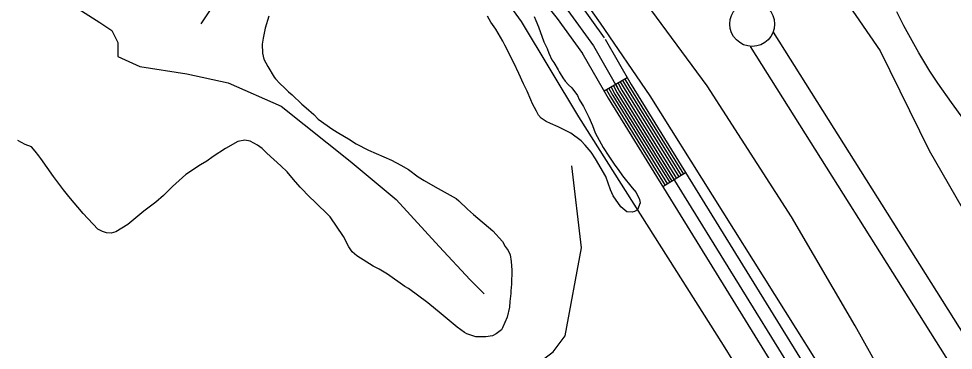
# Model space of a CAD drawing. Extents: x 3161665 to 3199565, y 885729 to 911164.
# Drawn here: x 3172195 to 3173239, y 904720 to 905091 of the extents above; entities that cross this region are included whole.
import ezdxf

# ---------------------------------------------------------------- set-up
doc = ezdxf.new("R2010")
doc.units = 0
for name, color, linetype in [('V-LEVE-TOET', 7, 'Continuous'), ('V-ROAD-CNTR', 7, 'Continuous'), ('V-SITE-VEGE', 7, 'Continuous'), ('V-SURV-LINE', 7, 'Continuous'), ('V-TOPO-SHOR', 7, 'Continuous')]:
    doc.layers.add(name, color=color, linetype=linetype)

msp = doc.modelspace()

# ---------------------------------------------------------------- linework, layer by layer
at = {"layer": 'V-LEVE-TOET'}
for points in [[(3173230.5, 904565), (3173129.1, 904747.2), (3173057.9, 904869.1), (3172963.8, 905015.7), (3172850.9, 905169.6), (3172773.3, 905260.1), (3172706.8, 905326.1), (3172578.8, 905443.6), (3172441.8, 905567.9), (3172295.6, 905702.2), (3172173.9, 905821)], [(3172529.3, 905786.4), (3172531.3, 905781.5), (3172531.4, 905768.5), (3172528.9, 905753.2), (3172526.2, 905732.1), (3172532.9, 905716.1), (3172545.6, 905698.2), (3172564.6, 905678.8), (3172610, 905628.6), (3172788.2, 905474.5), (3172938.4, 905328), (3173044.4, 905215.5), (3173079.4, 905167.6), (3173157, 905054.6), (3173211.7, 904943.1), (3173306.6, 904778.2), (3173401.4, 904667.1)]]:
    msp.add_lwpolyline(points, dxfattribs=at)
at = {"layer": 'V-ROAD-CNTR'}
for p, q in [((3172874.7, 905024.5), (3172848.7, 905009.6)), ((3172939.8, 904918.4), (3172914.3, 904902.7))]:
    msp.add_line(p, q, dxfattribs=at)
for points in [[(3171485.1, 906491), (3171511.5, 906466.1), (3171767.2, 906202.4), (3172729.8, 905213), (3172757.1, 905184.7), (3172794.3, 905142), (3172820.4, 905108.8), (3172848.9, 905069.2)], [(3171474.8, 906480.1), (3171501, 906455.4), (3171756.4, 906191.9), (3172719.1, 905202.5), (3172746, 905174.6), (3172782.8, 905132.4), (3172808.4, 905099.8), (3172836.8, 905060.4)], [(3171464.5, 906469.2), (3171490.4, 906444.7), (3171745.7, 906181.5), (3172708.3, 905192.1), (3172735, 905164.5), (3172771.2, 905122.8), (3172796.5, 905090.8), (3172824.6, 905051.6)], [(3172836.8, 905060.4), (3172866.1, 905009.4), (3173059.2, 904696.4)], [(3172849.8, 905067.9), (3172879, 905017), (3173071.9, 904704.3), (3173284.3, 904364.9), (3173315.3, 904307.5), (3173317.8, 904302.2)], [(3172823.8, 905052.9), (3172853.2, 905001.7), (3173046.5, 904688.4)], [(3172864.3, 905018.6), (3172868.7, 905010.9), (3172929.6, 904912.1)], [(3172866.9, 905020), (3172871.2, 905012.4), (3172932.2, 904913.7)], [(3172869.5, 905021.5), (3172873.8, 905014), (3172934.7, 904915.3)], [(3172872.1, 905023), (3172876.4, 905015.5), (3172937.3, 904916.8)], [(3172851.3, 905011.1), (3172855.8, 905003.2), (3172916.9, 904904.2)], [(3172853.9, 905012.6), (3172858.4, 905004.8), (3172919.4, 904905.8)], [(3172856.5, 905014.1), (3172860.9, 905006.3), (3172922, 904907.4)], [(3172859.1, 905015.6), (3172863.5, 905007.8), (3172924.5, 904909)], [(3172861.7, 905017.1), (3172866.1, 905009.4), (3172927.1, 904910.5)]]:
    msp.add_lwpolyline(points, dxfattribs=at)
at = {"layer": 'V-SITE-VEGE'}
for p, q in [((3173183.4, 905082.6), (3173175.6, 905098.4)), ((3173200.3, 905052.4), (3173183.4, 905082.6)), ((3173212.3, 905032), (3173200.3, 905052.4)), ((3173221.5, 905018.5), (3173212.3, 905032)), ((3173236.6, 904997.1), (3173221.5, 905018.5)), ((3173250.4, 904978.1), (3173236.6, 904997.1))]:
    msp.add_line(p, q, dxfattribs=at)
for points in [[(3172474.7, 905093.6), (3172470.3, 905080), (3172468.1, 905069), (3172467, 905062.2), (3172467.3, 905051.9), (3172469.1, 905045.5), (3172473.3, 905037.2), (3172480.4, 905025.1), (3172481.8, 905023.3), (3172486.7, 905018.3), (3172492.1, 905013.2), (3172496.3, 905008.9), (3172500.6, 905005.4), (3172511.2, 904995), (3172516.2, 904991), (3172524.7, 904983.5), (3172529.7, 904978.4), (3172546, 904966.9), (3172552.8, 904962.6), (3172563.4, 904956.2), (3172571.9, 904950.8), (3172585.8, 904943.5), (3172611.4, 904932.4), (3172621.7, 904926.9), (3172630.3, 904921.9), (3172641.3, 904914), (3172648, 904909.7), (3172660.1, 904902.5), (3172683.6, 904889.5), (3172686.8, 904887), (3172696.3, 904877.7), (3172703.1, 904871.9), (3172724.7, 904853.6), (3172735.4, 904841.5), (3172738.5, 904836.1), (3172741.7, 904831.4), (3172743.8, 904826.8), (3172745.2, 904819.3), (3172745.9, 904809.7), (3172745.4, 904794), (3172744.7, 904786.5), (3172744.7, 904783.6), (3172743.5, 904774.4), (3172743.2, 904768), (3172740.6, 904756.9), (3172735.5, 904745.2), (3172734.1, 904743), (3172728.4, 904738.4), (3172724.1, 904736.3), (3172716.9, 904734.9), (3172705.5, 904735), (3172695.6, 904738.3), (3172693.1, 904739.7), (3172684.6, 904745.8), (3172666.8, 904760.9), (3172651.9, 904773.1), (3172630.6, 904788.9), (3172626.3, 904791.4), (3172607.1, 904805.1), (3172597.6, 904810.5), (3172590.8, 904814.1), (3172572.7, 904825.6), (3172567.4, 904829.9), (3172563.8, 904835.6), (3172557.8, 904847.1), (3172543, 904869.3), (3172525.2, 904886.8), (3172520.6, 904890.8), (3172509.6, 904902.3), (3172502.2, 904910.9), (3172494.8, 904919.5), (3172488, 904926.3), (3172472.4, 904940.3), (3172467.1, 904945.6), (3172461.8, 904949.2), (3172453.6, 904953.6), (3172447.9, 904954.7), (3172440, 904953.3), (3172426.1, 904945.5), (3172412.5, 904936.7), (3172405.3, 904931.4), (3172398.2, 904927.1), (3172381.7, 904916.5), (3172367, 904903.1), (3172357, 904892.8), (3172348.4, 904885.7), (3172335.1, 904875.4), (3172317.2, 904860.5), (3172303.6, 904852.4), (3172298.6, 904851), (3172293.3, 904851.4), (3172289, 904852.9), (3172283.7, 904855.4), (3172267.4, 904872.9), (3172251.4, 904891.9), (3172245.4, 904899.4), (3172234.1, 904914.1), (3172219.9, 904934.2)], [(3172770.6, 905093), (3172772.7, 905088.7), (3172775.6, 905081.6), (3172781.5, 905064.8), (3172785.1, 905057.3), (3172787.2, 905051.9), (3172790.3, 905044.7), (3172792.5, 905041.5), (3172797.4, 905033.3), (3172798.5, 905031.2), (3172799.9, 905029.4), (3172802.7, 905024.4), (3172805.2, 905020.8), (3172809.1, 905016.5), (3172812.6, 905013.2), (3172819, 905004.6), (3172821.1, 905000.4), (3172825.7, 904992.5), (3172831.7, 904980.7), (3172835.9, 904971.4), (3172838.7, 904963.2), (3172847.9, 904946.7), (3172853.9, 904937.1), (3172860.6, 904927), (3172864.5, 904922), (3172869.5, 904914.9), (3172880.1, 904901.6), (3172884.7, 904896.2), (3172888.2, 904888.4), (3172888.9, 904884.8), (3172886, 904877), (3172882.8, 904875.2), (3172880, 904874.2), (3172874.2, 904874.6), (3172867.5, 904880.3), (3172859, 904892.5), (3172855.8, 904899.3), (3172850.6, 904914.3), (3172839.3, 904933.9), (3172834.3, 904941.5), (3172827.6, 904949.3), (3172823, 904954), (3172811.6, 904962.6), (3172797.4, 904969.8), (3172788.9, 904973.4), (3172784.2, 904975.6), (3172778.6, 904979.6), (3172775.4, 904982.8), (3172773.3, 904987.1), (3172769, 904995.3), (3172766.9, 904999.9), (3172763, 905009.6), (3172758.8, 905017.8), (3172753.5, 905029.3), (3172747.9, 905041.4), (3172738, 905061.1), (3172735.9, 905065.4), (3172728.1, 905079), (3172722.5, 905086.8), (3172718.6, 905093.6)], [(3172219.9, 904934.2), (3172217.8, 904937.4), (3172213.6, 904942.4), (3172209.7, 904947.4), (3172202.5, 904950), (3172194.4, 904954.6)]]:
    msp.add_lwpolyline(points, dxfattribs=at)
at = {"layer": 'V-SURV-LINE'}
for points in [[(3173037.5, 905075.7), (3173499.7, 904340.9)], [(3173474.4, 904324.9), (3173012.1, 905059.7)]]:
    msp.add_lwpolyline(points, dxfattribs=at)
msp.add_circle((3173014.1, 905084.6), 25, dxfattribs=at)
at = {"layer": 'V-TOPO-SHOR'}
for points in [[(3171539, 906432.2), (3171605.6, 906363.7), (3171971.1, 905988.2), (3172373.6, 905580.4), (3172768.6, 905183.7), (3172817.4, 905124.5), (3172844.4, 905085.6), (3172899.9, 905004.5), (3173108.5, 904671.4), (3173309.5, 904341), (3173330.5, 904321.5), (3173353.3, 904305.4), (3173357.5, 904302.9), (3173348.2, 904297)], [(3173189.7, 904390.2), (3172982, 904725.7), (3172820.5, 904981), (3172756.6, 905087.5), (3172721.2, 905136.5), (3172660.6, 905189), (3172409.6, 905454.6)], [(3172398.9, 905084.9), (3172433.7, 905137.5), (3172478.6, 905166.5), (3172516.7, 905184.3), (3172545.8, 905204.4), (3172569.3, 905218.9), (3172586.2, 905237.8), (3172596.3, 905250.1)], [(3172205.5, 905176), (3172262.4, 905105.4), (3172261.3, 905102), (3172285.9, 905086.3), (3172299.3, 905077.3), (3172306, 905063.9), (3172306, 905048.2), (3172330.6, 905037), (3172383.1, 905029), (3172429, 905018.8), (3172488.3, 904993), (3172565.3, 904931.2), (3172616.7, 904888.6), (3172664.7, 904835.9), (3172699.3, 904798.9), (3172715, 904783.2)], [(3172310.2, 904412.5), (3172361.7, 904432.6), (3172426.6, 904430.2), (3172587.9, 904519.4), (3172639.6, 904611), (3172666.6, 904646.8), (3172684.5, 904664.6), (3172704.7, 904675.8), (3172740.5, 904689.1), (3172774.1, 904704.7), (3172792.1, 904718.1), (3172805.5, 904736), (3172823.7, 904834.4), (3172812.7, 904926.2)]]:
    msp.add_lwpolyline(points, dxfattribs=at)

doc.saveas('drawing.dxf')
